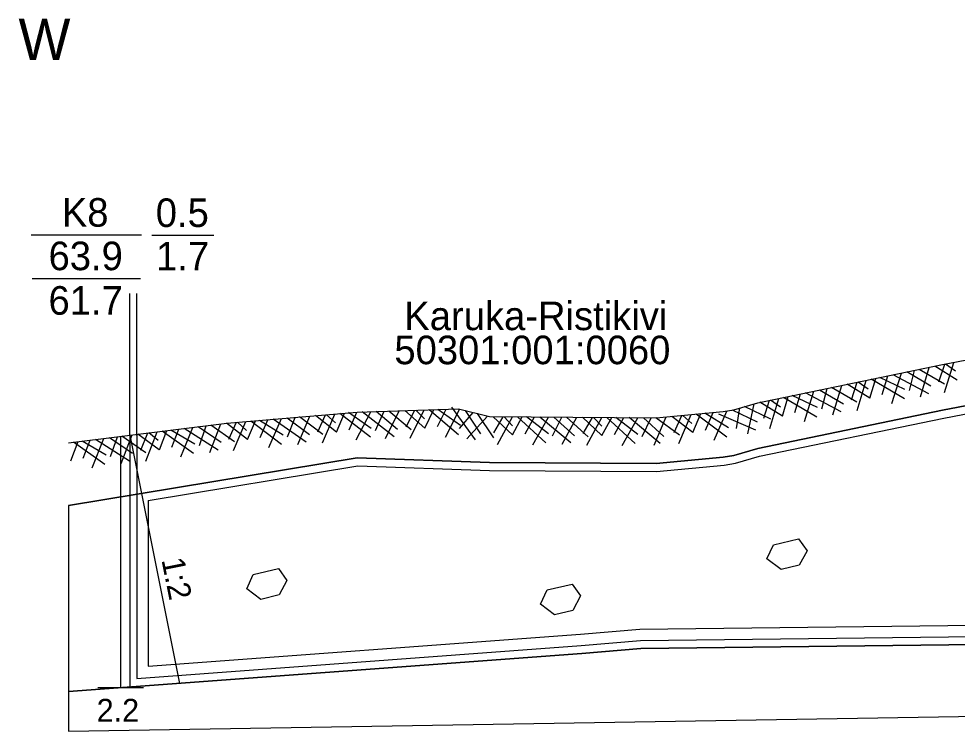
# Model space of a CAD drawing. Extents: x 530818 to 531740, y 6542340 to 6544024.
# Drawn here: x 531011.8 to 531094, y 6542539 to 6542601.4 of the extents above; entities that cross this region are included whole.
import ezdxf

# ---------------------------------------------------------------- set-up
doc = ezdxf.new("R2010")
doc.units = 0
for name, color, linetype in [('Geoloogiline punkt', 7, 'Continuous'), ('Kataster', 7, 'Continuous'), ('Lõikel materjal', 7, 'Continuous'), ('ME piir', 7, 'Continuous'), ('MET piir', 7, 'Continuous'), ('Nõlvatervik', 7, 'Continuous'), ('Varuplokid', 7, 'Continuous'), ('Vert skaala', 7, 'Continuous')]:
    doc.layers.add(name, color=color, linetype=linetype)

msp = doc.modelspace()

# ---------------------------------------------------------------- linework, layer by layer
at = {"layer": 'Geoloogiline punkt'}
for p, q in [((531012.899, 6542582.468), (531022.568, 6542582.468)), ((531023.47, 6542582.441), (531028.89, 6542582.441)), ((531012.989, 6542578.628), (531022.478, 6542578.628)), ((531020.722, 6542564.83), (531020.722, 6542542.83)), ((531022.722, 6542542.83), (531018.722, 6542542.83))]:
    msp.add_line(p, q, dxfattribs=at)
at = {"layer": 'Lõikel materjal'}
for p, q in [((531093.971, 6542569.743), (531092.005, 6542570.975)), ((531092.373, 6542569.594), (531092.877, 6542571.145)), ((531092.856, 6542568.67), (531093.674, 6542571.295)), ((531093.82, 6542570.532), (531092.953, 6542571.157)), ((531087.412, 6542568.498), (531087.902, 6542570.119)), ((531088.263, 6542567.712), (531089.085, 6542570.363)), ((531091.481, 6542568.557), (531088.358, 6542570.213)), ((531091.668, 6542569.231), (531089.565, 6542570.462)), ((531089.793, 6542568.826), (531090.241, 6542570.601)), ((531092.848, 6542569.402), (531090.639, 6542570.684)), ((531090.758, 6542568.281), (531091.521, 6542570.866)), ((531083.095, 6542566.7), (531083.858, 6542569.284)), ((531086.327, 6542568.181), (531084.344, 6542569.385)), ((531084.711, 6542568.013), (531085.214, 6542569.564)), ((531085.228, 6542567.092), (531086.008, 6542569.728)), ((531086.165, 6542568.967), (531085.29, 6542569.58)), ((531086.336, 6542568.176), (531086.848, 6542569.901)), ((531089.344, 6542568.098), (531086.439, 6542569.817)), ((531089.392, 6542568.925), (531087.196, 6542569.973)), ((531079.749, 6542566.917), (531080.24, 6542568.538)), ((531080.601, 6542566.131), (531081.422, 6542568.782)), ((531083.818, 6542566.976), (531080.695, 6542568.632)), ((531084.006, 6542567.65), (531081.903, 6542568.881)), ((531082.13, 6542567.245), (531082.579, 6542569.02)), ((531085.186, 6542567.821), (531082.976, 6542569.102)), ((531075.648, 6542565.042), (531076.202, 6542567.679)), ((531078.665, 6542566.6), (531076.681, 6542567.804)), ((531077.048, 6542566.432), (531077.551, 6542567.983)), ((531077.566, 6542565.511), (531078.346, 6542568.147)), ((531078.503, 6542567.386), (531077.628, 6542567.999)), ((531078.673, 6542566.595), (531079.185, 6542568.32)), ((531081.682, 6542566.517), (531078.776, 6542568.236)), ((531081.729, 6542567.344), (531079.534, 6542568.392)), ((531039.628, 6542565.201), (531040.342, 6542566.853)), ((531042.678, 6542565.515), (531040.693, 6542566.922)), ((531040.735, 6542565.393), (531041.414, 6542566.944)), ((531041.36, 6542564.512), (531042.621, 6542566.984)), ((531044.674, 6542564.797), (531041.879, 6542566.96)), ((531043.057, 6542565.349), (531043.801, 6542567.022)), ((531044.974, 6542565.429), (531043.111, 6542567)), ((531043.915, 6542564.648), (531045.107, 6542567.065)), ((531046.166, 6542565.396), (531044.207, 6542567.035)), ((531047.352, 6542565.556), (531045.603, 6542567.08)), ((531045.73, 6542565.667), (531046.491, 6542567.109)), ((531046.083, 6542564.671), (531047.301, 6542567.135)), ((531047.326, 6542566.359), (531046.568, 6542567.112)), ((531047.36, 6542565.55), (531048.158, 6542567.163)), ((531050.311, 6542564.961), (531047.741, 6542567.149)), ((531048.475, 6542565.684), (531049.234, 6542567.198)), ((531050.498, 6542565.767), (531048.513, 6542567.174)), ((531049.18, 6542564.764), (531050.441, 6542567.236)), ((531051.81, 6542564.536), (531049.717, 6542567.385)), ((531050.407, 6542565.512), (531051.582, 6542566.916)), ((531052.272, 6542565.061), (531050.913, 6542567.084)), ((531073.948, 6542565.562), (531071.881, 6542566.846)), ((531071.933, 6542565.356), (531072.599, 6542566.913)), ((531072.693, 6542564.481), (531073.801, 6542567.025)), ((531076.479, 6542566.062), (531074.285, 6542567.12)), ((531074.642, 6542565.508), (531074.947, 6542567.313)), ((531077.642, 6542566.326), (531075.337, 6542567.427)), ((531030.199, 6542564.574), (531030.883, 6542566.054)), ((531030.603, 6542563.598), (531031.691, 6542566.122)), ((531031.756, 6542565.348), (531030.96, 6542566.061)), ((531031.832, 6542564.542), (531032.545, 6542566.195)), ((531034.81, 6542564.108), (531032.129, 6542566.159)), ((531034.955, 6542564.922), (531032.9, 6542566.224)), ((531032.938, 6542564.734), (531033.618, 6542566.285)), ((531033.69, 6542563.852), (531034.821, 6542566.387)), ((531036.985, 6542564.309), (531034.081, 6542566.324)), ((531037.252, 6542564.956), (531035.31, 6542566.428)), ((531035.342, 6542564.777), (531035.998, 6542566.486)), ((531036.235, 6542564.121), (531037.3, 6542566.596)), ((531038.444, 6542564.985), (531036.402, 6542566.521)), ((531039.62, 6542565.207), (531037.794, 6542566.638)), ((531037.995, 6542565.233), (531038.679, 6542566.713)), ((531038.399, 6542564.257), (531039.487, 6542566.781)), ((531039.552, 6542566.007), (531038.757, 6542566.72)), ((531042.606, 6542564.766), (531039.925, 6542566.818)), ((531051.039, 6542564.601), (531052.85, 6542566.597)), ((531053.409, 6542564.702), (531051.976, 6542566.817)), ((531055.028, 6542564.957), (531053.34, 6542566.549)), ((531053.412, 6542565.131), (531054.228, 6542566.543)), ((531053.725, 6542564.122), (531055.039, 6542566.537)), ((531055.034, 6542565.76), (531054.306, 6542566.542)), ((531055.035, 6542564.951), (531055.897, 6542566.531)), ((531057.961, 6542564.246), (531055.479, 6542566.534)), ((531056.155, 6542565.041), (531056.973, 6542566.523)), ((531058.18, 6542565.044), (531056.252, 6542566.528)), ((531056.823, 6542564.094), (531058.18, 6542566.515)), ((531060.146, 6542564.248), (531057.438, 6542566.52)), ((531058.552, 6542564.864), (531059.361, 6542566.507)), ((531060.47, 6542564.868), (531058.671, 6542566.511)), ((531059.382, 6542564.129), (531060.668, 6542566.497)), ((531061.66, 6542564.789), (531059.767, 6542566.504)), ((531062.852, 6542564.902), (531061.164, 6542566.494)), ((531061.236, 6542565.076), (531062.052, 6542566.488)), ((531061.549, 6542564.067), (531062.863, 6542566.482)), ((531062.857, 6542565.705), (531062.13, 6542566.487)), ((531062.859, 6542564.896), (531063.721, 6542566.476)), ((531065.785, 6542564.191), (531063.303, 6542566.479)), ((531063.979, 6542564.986), (531064.797, 6542566.468)), ((531066.004, 6542564.989), (531064.076, 6542566.473)), ((531064.647, 6542564.039), (531066.004, 6542566.46)), ((531067.97, 6542564.193), (531065.262, 6542566.465)), ((531066.376, 6542564.809), (531067.185, 6542566.451)), ((531068.294, 6542564.813), (531066.495, 6542566.456)), ((531067.444, 6542564.046), (531068.488, 6542566.53)), ((531069.646, 6542564.929), (531067.591, 6542566.446)), ((531070.82, 6542565.161), (531068.982, 6542566.576)), ((531069.195, 6542565.173), (531069.866, 6542566.658)), ((531069.608, 6542564.2), (531070.674, 6542566.734)), ((531070.746, 6542565.96), (531069.944, 6542566.666)), ((531070.828, 6542565.155), (531071.527, 6542566.813)), ((531073.81, 6542564.746), (531071.112, 6542566.775)), ((531076.346, 6542565.375), (531073.101, 6542566.775)), ((531022.93, 6542562.661), (531023.919, 6542565.226)), ((531024.122, 6542563.652), (531024.771, 6542565.331)), ((531027.114, 6542563.333), (531024.356, 6542565.28)), ((531027.228, 6542564.153), (531025.123, 6542565.375)), ((531025.22, 6542563.887), (531025.839, 6542565.463)), ((531026.006, 6542563.035), (531027.037, 6542565.611)), ((531029.28, 6542563.619), (531026.3, 6542565.52)), ((531029.521, 6542564.276), (531027.524, 6542565.672)), ((531027.62, 6542564.023), (531028.209, 6542565.756)), ((531028.538, 6542563.402), (531029.506, 6542565.917)), ((531030.711, 6542564.352), (531028.612, 6542565.806)), ((531031.824, 6542564.548), (531029.998, 6542565.979)), ((531016.357, 6542562.691), (531017.006, 6542564.37)), ((531019.463, 6542563.192), (531017.358, 6542564.413)), ((531017.455, 6542562.926), (531018.074, 6542564.502)), ((531018.241, 6542562.074), (531019.272, 6542564.65)), ((531021.516, 6542562.658), (531018.535, 6542564.559)), ((531021.757, 6542563.315), (531019.759, 6542564.711)), ((531019.855, 6542563.062), (531020.444, 6542564.795)), ((531020.773, 6542562.441), (531021.741, 6542564.956)), ((531022.947, 6542563.391), (531020.847, 6542564.845)), ((531024.114, 6542563.658), (531022.233, 6542565.017)), ((531022.488, 6542563.62), (531023.115, 6542565.126)), ((531024.015, 6542564.455), (531023.192, 6542565.135)), ((531019.349, 6542562.372), (531016.591, 6542564.318)), ((531016.158, 6542558.775), (531016.158, 6542542.491)), ((531016.158, 6542539.025), (531352.819, 6542544.63)), ((531016.158, 6542542.491), (531016.158, 6542539.025))]:
    msp.add_line(p, q, dxfattribs=at)
for points in [[(531016.158, 6542564.265), (531030.03, 6542565.982), (531041.44, 6542566.946), (531050.322, 6542567.233), (531053.033, 6542566.551), (531067.612, 6542566.448), (531073.468, 6542566.994), (531074.405, 6542567.155), (531076.503, 6542567.767), (531092.679, 6542571.104), (531099.539, 6542572.419)], [(531016.158, 6542564.265), (531030.03, 6542565.982), (531041.44, 6542566.946), (531050.322, 6542567.233), (531053.033, 6542566.551), (531067.612, 6542566.448), (531073.468, 6542566.994), (531074.405, 6542567.155), (531076.503, 6542567.767), (531092.679, 6542571.104), (531099.539, 6542572.419)], [(531099.539, 6542568.419), (531092.679, 6542567.104), (531076.503, 6542563.767), (531074.405, 6542563.155), (531073.468, 6542562.994), (531067.612, 6542562.448), (531053.033, 6542562.551), (531041.44, 6542562.946), (531016.158, 6542558.775)], [(531016.158, 6542558.775), (531041.44, 6542562.946), (531053.033, 6542562.551), (531067.612, 6542562.448), (531073.468, 6542562.994), (531074.405, 6542563.155), (531076.503, 6542563.767), (531092.679, 6542567.104), (531099.539, 6542568.419)], [(531016.158, 6542542.491), (531061.115, 6542545.83), (531066.265, 6542546.258), (531198.634, 6542547.83), (531340.511, 6542549.83), (531352.819, 6542549.176)], [(531352.819, 6542549.176), (531340.511, 6542549.83), (531198.634, 6542547.83), (531066.265, 6542546.258), (531061.115, 6542545.83), (531016.158, 6542542.491)], [(531016.158, 6542542.491), (531061.115, 6542545.83), (531066.265, 6542546.258), (531198.634, 6542547.83)]]:
    msp.add_lwpolyline(points, dxfattribs=at)
for points in [[(531077.315, 6542554.101), (531077.891, 6542555.337), (531080.086, 6542555.858), (531080.827, 6542554.815), (531080.141, 6542553.552), (531078.55, 6542553.168)], [(531031.77, 6542551.495), (531032.346, 6542552.731), (531034.541, 6542553.252), (531035.282, 6542552.209), (531034.596, 6542550.946), (531033.005, 6542550.562)], [(531057.484, 6542550.15), (531058.06, 6542551.386), (531060.255, 6542551.907), (531060.996, 6542550.864), (531060.31, 6542549.601), (531058.718, 6542549.217)]]:
    msp.add_lwpolyline(points, close=True, dxfattribs=at)
at = {"layer": 'ME piir'}
msp.add_line((531021.535, 6542564.93), (531021.535, 6542542.89), dxfattribs=at)
msp.add_lwpolyline([(531022.135, 6542564.93), (531022.135, 6542543.637), (531061.06, 6542546.528), (531066.232, 6542546.958), (531198.625, 6542548.53), (531340.525, 6542550.53), (531341.457, 6542550.48), (531341.457, 6542556.715)], dxfattribs=at)
at = {"layer": 'MET piir'}
for p, q in [((531021.535, 6542564.93), (531021.535, 6542577.313)), ((531022.135, 6542564.908), (531022.135, 6542577.313))]:
    msp.add_line(p, q, dxfattribs=at)
at = {"layer": 'Nõlvatervik'}
msp.add_line((531021.535, 6542564.93), (531025.884, 6542543.187), dxfattribs=at)
at = {"layer": 'Varuplokid'}
for points in [[(531023.135, 6542559.216), (531041.485, 6542562.244), (531053.019, 6542561.851), (531067.642, 6542561.748), (531073.56, 6542562.3), (531074.562, 6542562.472), (531076.672, 6542563.087), (531092.815, 6542566.418), (531099.748, 6542567.747)], [(531023.135, 6542559.216), (531023.135, 6542544.714), (531060.982, 6542547.524), (531066.184, 6542547.957), (531198.612, 6542549.53), (531340.457, 6542551.529), (531340.457, 6542552.129)]]:
    msp.add_lwpolyline(points, dxfattribs=at)

# ---------------------------------------------------------------- texts
at = {"layer": 'Geoloogiline punkt'}
for s, height, p in [('K8', 2.5, (531015.579, 6542583.175)), ('0.5', 2.5, (531023.806, 6542583.147)), ('63.9', 2.5, (531014.417, 6542579.368)), ('1.7', 2.5, (531023.83, 6542579.341)), ('61.7', 2.5, (531014.413, 6542575.473)), ('2.2', 2, (531018.631, 6542539.858))]:
    msp.add_text(s, height=height, dxfattribs=at).set_placement(p)
at = {"layer": 'Kataster'}
for s, p in [('Karuka-Ristikivi', (531045.564, 6542574.121)), ('50301:001:0060', (531044.695, 6542571.139))]:
    msp.add_text(s, height=2.5, dxfattribs=at).set_placement(p)
at = {"layer": 'Nõlvatervik'}
msp.add_text('1:2', height=2, rotation=281.30993, dxfattribs=at).set_placement((531024.298, 6542554.025))
at = {"layer": 'Vert skaala'}
msp.add_text('W', height=3.6, dxfattribs=at).set_placement((531011.789, 6542597.767))

doc.saveas('drawing.dxf')
